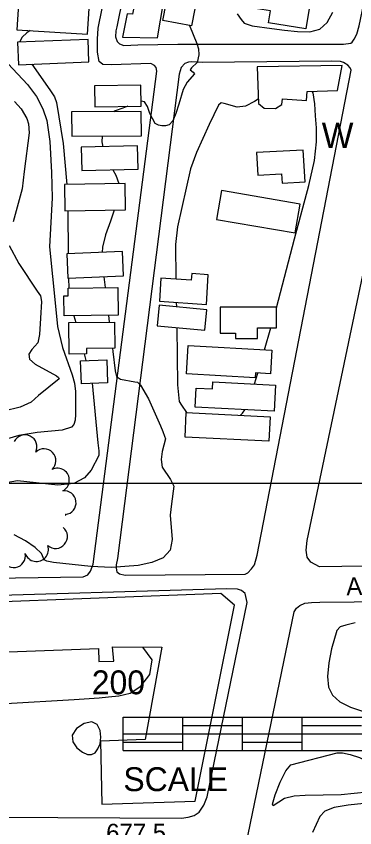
# Model space of a CAD drawing. Extents: x 79600 to 91800, y 75600 to 84400.
# Drawn here: x 85504 to 85788, y 80712 to 81392 of the extents above; entities that cross this region are included whole.
import ezdxf

# ---------------------------------------------------------------- set-up
doc = ezdxf.new("R2010")
doc.units = 0
for name, color, linetype in [('084-085$0$TI_NORTHA', 7, 'Continuous'), ('084-085$0$TI_SCLBAR', 7, 'Continuous'), ('084-090$0$BLDG', 7, 'Continuous'), ('084-090$0$GRID', 7, 'Continuous'), ('084-090$0$INDEX', 7, 'Continuous'), ('084-090$0$INTER', 7, 'Continuous'), ('084-090$0$ROAD', 7, 'Continuous'), ('084-090$0$ROAD-NAME', 7, 'Continuous'), ('084-090$0$SPOTS', 7, 'Continuous'), ('084-090$0$TREES', 7, 'Continuous')]:
    doc.layers.add(name, color=color, linetype=linetype)

msp = doc.modelspace()

# ---------------------------------------------------------------- linework, layer by layer
at = {"layer": '084-085$0$TI_SCLBAR'}
for p, q in [((85593.57, 80804.31), (86193.57, 80804.31)), ((85593.57, 80776.31), (85593.57, 80804.31)), ((85643.57, 80776.31), (85643.57, 80804.31)), ((85693.57, 80776.31), (85693.57, 80804.31)), ((85743.57, 80776.31), (85743.57, 80804.31)), ((85643.63, 80797.31), (85693.44, 80797.31)), ((85743.49, 80797.31), (85793.3, 80797.31)), ((85593.57, 80790.31), (86193.57, 80790.31)), ((85593.58, 80783.39), (85643.39, 80783.39)), ((85693.69, 80783.39), (85743.49, 80783.39)), ((85593.57, 80776.31), (86193.57, 80776.31))]:
    msp.add_line(p, q, dxfattribs=at)
at = {"layer": '084-090$0$BLDG'}
for points in [[(85658.49, 81423.63), (85650.77, 81383.43), (85626.78, 81388.04), (85634.5, 81428.24)], [(85622.38, 81373.33), (85629.97, 81418.03), (85607.08, 81422.12), (85601.34, 81393.35), (85596.86, 81393.61), (85593.04, 81373.97)], [(85715.27, 81385.89), (85716.85, 81395.95), (85695.22, 81399.36), (85699.5, 81426.61), (85752.57, 81418.26), (85746.7, 81380.95)], [(85504.44, 81380.13), (85563.69, 81376.48), (85565.01, 81397.92), (85505.76, 81401.56)], [(85505.87, 81350.84), (85564.9, 81353.25), (85564.13, 81372.1), (85505.1, 81369.69)], [(85773.19, 81329.28), (85777, 81350.16), (85705.68, 81348.99), (85706.91, 81318.43), (85711.74, 81314.47), (85721.16, 81314.1), (85726.53, 81317.55), (85726.95, 81322.18), (85747.18, 81320.99), (85747.57, 81328.41)], [(85569.83, 81315.61), (85608.58, 81316.3), (85608.27, 81333.82), (85569.52, 81333.13)], [(85550.43, 81291.03), (85608.86, 81291.3), (85608.77, 81311.59), (85550.33, 81311.33)], [(85558.95, 81262.16), (85606.03, 81263.41), (85605.52, 81283), (85558.43, 81281.76)], [(85706.29, 81258.49), (85726.32, 81259.57), (85726.75, 81251.68), (85745.9, 81252.71), (85744.46, 81279.41), (85705.28, 81277.3)], [(85544.76, 81228.51), (85595.54, 81229.32), (85595.19, 81251.41), (85544.41, 81250.59)], [(85671.74, 81221.36), (85737.69, 81209.94), (85741.87, 81234.09), (85675.92, 81245.51)], [(85547.16, 81172.01), (85593.8, 81174.04), (85592.91, 81194.44), (85546.27, 81192.41)], [(85664.87, 81175.02), (85651, 81175.92), (85650.64, 81170.35), (85625.12, 81172.01), (85623.86, 81152.7), (85663.26, 81150.14)], [(85543.9, 81157.26), (85547.49, 81157.31), (85547.4, 81163.79), (85589.13, 81164.34), (85589.44, 81141.12), (85544.12, 81140.51)], [(85663.67, 81145.6), (85623.62, 81149.39), (85622, 81132.28), (85662.05, 81128.5)], [(85687.67, 81125.97), (85687.69, 81121.46), (85706.05, 81121.52), (85706.02, 81130.35), (85721.94, 81130.41), (85721.88, 81147.84), (85674.78, 81147.67), (85674.86, 81125.93)], [(85586.48, 81113.5), (85562.88, 81113.17), (85562.94, 81108.69), (85548.4, 81108.49), (85548.03, 81134.84), (85586.17, 81135.37)], [(85647.97, 81115.72), (85717.97, 81111.81), (85716.87, 81092.02), (85704.49, 81092.71), (85704.26, 81088.67), (85646.64, 81091.89)], [(85580.5, 81084.53), (85558.6, 81083.69), (85557.86, 81102.97), (85579.76, 81103.81)], [(85654.74, 81080.07), (85668.45, 81079.35), (85668.76, 81085.28), (85721.07, 81082.53), (85719.92, 81060.58), (85653.9, 81064.06)], [(85646.4, 81059.43), (85716.64, 81056.07), (85715.66, 81035.49), (85645.41, 81038.85)], [(85363.04, 80729.75), (85410.42, 80731.61), (85409.8, 80763.26), (85392.97, 80763.71), (85391.91, 80855.25), (85572.78, 80861.98), (85573.05, 80850.86), (85585.86, 80851.3), (85584.51, 80863.17), (85625.88, 80862.96), (85611.98, 80785.63), (85574.63, 80784.34), (85575.77, 80731.39), (85653.87, 80733.86), (85686.83, 80898.15), (85675.46, 80908.07), (85369.27, 80896.25), (85369.35, 80856.88), (85364.88, 80856.83), (85364.7, 80828.12), (85361.61, 80828.09)]]:
    msp.add_lwpolyline(points, close=True, dxfattribs=at)
at = {"layer": '084-090$0$GRID'}
msp.add_line((90000, 81000), (85000, 81000), dxfattribs=at)
at = {"layer": '084-090$0$INDEX'}
for points in [[(85502.57, 81320.09), (85508.24, 81313.88), (85512.94, 81305.83), (85514.35, 81301.48), (85514.68, 81293.73), (85510.54, 81261.39), (85508.82, 81246.92), (85501.3, 81219.22)], [(85498.11, 81199.45), (85506.15, 81184.43), (85521.54, 81161.19), (85524.26, 81157.24), (85525.03, 81152.66), (85524.44, 81138.59), (85523.46, 81125.04), (85521.99, 81117.92), (85516.93, 81112.23), (85514.53, 81108.49), (85515.06, 81104.33), (85519.9, 81099.99), (85537.73, 81090.35), (85539.43, 81089.01), (85539.95, 81087.71), (85522.67, 81073.91), (85516.56, 81068.13), (85507.21, 81064.11), (85493.54, 81060.78)]]:
    msp.add_lwpolyline(points, dxfattribs=at)
at = {"layer": '084-090$0$INTER'}
for p, q in [((85547.32, 81228.55), (85547.51, 81192.47)), ((85547.67, 81172.04), (85548.16, 81163.8)), ((85577.48, 81173.33), (85578.55, 81164.2)), ((85638.04, 81151.78), (85638.1, 81148.02)), ((85552.22, 81140.62), (85553.77, 81134.92)), ((85581.27, 81141.01), (85581.94, 81135.32)), ((85711.94, 81112.15), (85717.17, 81130.39)), ((85560.92, 81108.67), (85562.42, 81103.15)), ((85642.47, 81065.65), (85646.51, 81059.43))]:
    msp.add_line(p, q, dxfattribs=at)
for points in [[(85689.01, 81393.63), (85692.45, 81388.66), (85694.82, 81385.79), (85701.5, 81383.39), (85718.11, 81381.22), (85728.8, 81379.88), (85739.67, 81378.64), (85749.79, 81378.5), (85758.25, 81380.72), (85764.49, 81386.24), (85769.3, 81394.88)], [(85649.16, 81383.74), (85655.36, 81368.79), (85656.65, 81364.32), (85657.01, 81359.13), (85655.51, 81352.81), (85650.8, 81348.16), (85649.62, 81346.64), (85652.23, 81344.59), (85653.21, 81343.27), (85647.3, 81336.34), (85643.69, 81330.24), (85640.12, 81317.89), (85637.78, 81310.12), (85635.12, 81303.84), (85632.2, 81300.55), (85629.13, 81299.6), (85626.03, 81299.82), (85623.02, 81300.37), (85620.26, 81301.78), (85615.99, 81310.15), (85614.05, 81315.82), (85611.51, 81319.76), (85608.51, 81320.33)], [(85515.62, 81379.44), (85512.88, 81377.54), (85508.95, 81373.89), (85506.84, 81369.8), (85506.83, 81369.76)], [(85480.56, 81369.29), (85513.36, 81334.23), (85520.83, 81324.37), (85526.38, 81314.01), (85529.67, 81304.03), (85532.22, 81286.48), (85533.48, 81260.66), (85533.96, 81239.29), (85531.77, 81198.32), (85536.95, 81148.68), (85538.65, 81131.62), (85542.64, 81114.06), (85550.89, 81091.17), (85552.83, 81084.22), (85553.73, 81077.06), (85553.76, 81063.43), (85553.65, 81057.75), (85553.28, 81053.12), (85552.28, 81049.61), (85550.26, 81047.25), (85542.36, 81044.88), (85521.58, 81042.86), (85506.29, 81040.17), (85471.75, 81030.38)], [(85517.11, 81351.3), (85532.15, 81329.88), (85535.92, 81323.87), (85537.84, 81319.27), (85543.36, 81285.04), (85546.28, 81250.62)], [(85721.88, 81147.29), (85736.97, 81205.04), (85749.06, 81249.79), (85753.71, 81270.76), (85755.59, 81286.36), (85755.5, 81297.94), (85754.76, 81307.95), (85754.2, 81318.13), (85752.7, 81327.37), (85751.95, 81328.56)], [(85706.77, 81322.03), (85703.53, 81319.96), (85696.1, 81316.24), (85689.05, 81315.45), (85678.26, 81318.27), (85675.53, 81318.9), (85673.49, 81317.05), (85665.73, 81300.94), (85655.05, 81277.39), (85650.09, 81263.75), (85639.15, 81215), (85637.3, 81200.25), (85637.74, 81171.19)], [(85597.49, 81316.11), (85593.35, 81314.39), (85586.92, 81312.33), (85585.62, 81311.49)], [(85575.91, 81291.15), (85575.77, 81286.3), (85576.6, 81282.24)], [(85584.99, 81262.85), (85587.35, 81258.43), (85589.81, 81251.32)], [(85586.07, 81229.17), (85582.98, 81219.86), (85578.76, 81208.51), (85576.36, 81198.18), (85575.96, 81193.7)], [(85638.37, 81130.73), (85639.1, 81082.77), (85640.49, 81068.79), (85642.47, 81065.65)], [(85584.5, 81113.47), (85584.82, 81110.76), (85586.96, 81094.35), (85588.11, 81089.79), (85591.41, 81087.38), (85603.21, 81085.24), (85605.55, 81084.85), (85608.21, 81082.47), (85614.68, 81070.91), (85624.71, 81048.46), (85626.78, 81043.58), (85628.28, 81039.79), (85628.93, 81037.38), (85626.28, 81026.81), (85625.31, 81020.32), (85626.09, 81013.88), (85633.32, 81003.36), (85635.94, 80997.84), (85633.93, 80983.03), (85632.82, 80973.7), (85634.61, 80953.13), (85633.03, 80944.32), (85627, 80937.95), (85617.51, 80933.8), (85606.25, 80931.37), (85583.91, 80929.85), (85566.6, 80930.58), (85535.33, 80933.89), (85529.53, 80934.95), (85527.41, 80936.22), (85525.15, 80941.56), (85519.96, 80946.55), (85511.88, 80952.2), (85502.13, 80957.21)], [(85703.49, 81083.45), (85705.01, 81087.94), (85706.35, 81092.61)], [(85567.56, 81084.04), (85572.37, 81034.05), (85573.17, 81027.42), (85573.1, 81023.44), (85566.8, 81011.16), (85561.27, 81004.74), (85552.15, 81000.02), (85538.96, 80998.65), (85504.93, 81002.25), (85471.12, 80996.53), (85460.62, 80994.93), (85456.94, 80994.7)], [(85691.85, 81057.26), (85693.65, 81058.88), (85695.39, 81061.87)], [(85787.95, 80883.42), (85780.02, 80881.52), (85775.24, 80879.89), (85772.56, 80877.08), (85768.11, 80861.72), (85765.86, 80849.94), (85764.72, 80838.55), (85765.57, 80829.52), (85768.86, 80822.67), (85774.97, 80817.29), (85783.87, 80812.81), (85793.92, 80809.31)], [(85417.14, 80856.19), (85410.6, 80849.37), (85403.76, 80841.38), (85399.16, 80833.61), (85396.34, 80823.37), (85395.16, 80809.27), (85396.79, 80795.06), (85402.78, 80785.75), (85413.99, 80784.92), (85428.84, 80790.34), (85461.02, 80805.76), (85477.34, 80811.71), (85495.26, 80815.83), (85552.4, 80819.1), (85573.33, 80820.5), (85581.15, 80821.28), (85589.91, 80822.14), (85599.3, 80824.53), (85608.49, 80830.21), (85616.03, 80840.18), (85617.98, 80852.26), (85610.12, 80863.04)], [(85795.26, 80732.09), (85781.94, 80730.74), (85770.18, 80728.65), (85762.59, 80725.59), (85758.22, 80721.26), (85752.11, 80707.7)]]:
    msp.add_lwpolyline(points, dxfattribs=at)
for points in [[(85559.54, 80774.99), (85563.71, 80773.08), (85567.16, 80772.98), (85570.06, 80774.57), (85572.47, 80777.69), (85574.17, 80782.08), (85574.84, 80787.46), (85574.17, 80793.31), (85571.8, 80798.22), (85567.35, 80800.54), (85560.94, 80799.16), (85554.58, 80794.97), (85550.78, 80789.4), (85551.28, 80783.72), (85554.86, 80778.71)], [(85777.33, 80774.49), (85783.59, 80773.17), (85791.4, 80770.59), (85809.17, 80762.2), (85816.35, 80757.14), (85819.51, 80752.33), (85817.22, 80748.3), (85811.24, 80745.16), (85797.83, 80741.45), (85776.24, 80739.3), (85745.9, 80738.67), (85736.68, 80738.23), (85728.83, 80736.34), (85719.31, 80730.03), (85718.62, 80731.5), (85720.94, 80739.17), (85725.17, 80749.95), (85729.85, 80759.44), (85733.94, 80764.38), (85772.84, 80774.53)]]:
    msp.add_lwpolyline(points, close=True, dxfattribs=at)
at = {"layer": '084-090$0$ROAD'}
for points in [[(85408.72, 80919.64), (85560.15, 80921.91), (85563.84, 80923.64), (85566.12, 80926.75), (85568.54, 80932.64), (85621.89, 81345.54), (85621.08, 81348.46), (85619.83, 81350.15), (85616.73, 81351.97), (85583.39, 81350.87), (85576.6, 81350.96), (85573.48, 81353.7), (85572.02, 81361.41), (85572.06, 81372.22), (85572.59, 81381.64), (85582.75, 81431.14), (85620.59, 81616.78), (85682.28, 81920.76), (85680.36, 81927.23), (85676.46, 81931.51), (85668.09, 81934.98), (85343.47, 81960.33)], [(85655, 81713), (85588.17, 81382.72), (85587.28, 81379.16), (85587.02, 81374.22), (85588.45, 81370.22), (85590.47, 81368.39), (85594.19, 81366.88), (85605.92, 81367.61), (85639.42, 81368.1), (85778.21, 81368.23), (85784.22, 81368.91), (85785.3, 81369.69), (85787.13, 81372.18), (85789.4, 81376.37), (85791.34, 81383.34), (85835.11, 81594.05)], [(85677.38, 80604.57), (85736.91, 80892.47), (85738.88, 80895.58), (85741.64, 80897.92), (85745.63, 80899.81), (85751.34, 80900.49), (85758.29, 80900.55), (86076.13, 80903.85), (86075.05, 80935.03), (85757.99, 80930.19), (85750.7, 80934.14), (85747.72, 80938.43), (85746.89, 80944.29), (85747.58, 80952.32), (85833.99, 81363.54), (85835.79, 81368.96), (85838.97, 81374.7), (85844.8, 81378.93), (85850.8, 81380.68), (85861.9, 81382.18), (86166.09, 81387.15)], [(85000, 80715.71), (85227.45, 80718.69), (85486.95, 80720.48), (85642.43, 80719.86), (85647.98, 80720.68), (85652.91, 80721.97), (85657.2, 80724.79), (85661.16, 80730.54), (85664.02, 80737.67), (85697.46, 80900.42), (85695.84, 80907.81), (85692.57, 80910.4), (85689.32, 80911.61), (85680.36, 80911.83), (85225.05, 80898.53), (85075.64, 80894.73), (85000, 80892.98)]]:
    msp.add_lwpolyline(points, dxfattribs=at)
msp.add_lwpolyline([(85659.79, 81352.71), (85650.83, 81353.23), (85648.21, 81353.05), (85645.13, 81351.94), (85642.08, 81348.52), (85640.59, 81342.94), (85588.72, 80937.17), (85587.69, 80931.91), (85587.56, 80929.13), (85588.21, 80926.2), (85590.39, 80924.37), (85595.18, 80923.18), (85695.68, 80924.17), (85697.98, 80925.28), (85701.04, 80928.55), (85703.48, 80931.97), (85705.87, 80940.02), (85784.6, 81346.22), (85783.66, 81348.22), (85781.63, 81350.51), (85778.21, 81352.64), (85775.57, 81353.7), (85768.01, 81353.93)], close=True, dxfattribs=at)
at = {"layer": '084-090$0$TREES'}
for centre, radius, start, end in [((85511.35, 81030.82), 10, 334.10321, 154.10321), ((85527.2, 81019.17), 10, 313.31932, 133.31932), ((85538.48, 81002.93), 10, 296.22535, 116.22535), ((85544.09, 80984.03), 10, 276.80986, 96.80986), ((85545.31, 80973.8), 0.297, 276.21026, 96.21026), ((85536.88, 80955.67), 10, 229.51444, 49.51444), ((85520.96, 80944.73), 10, 199.42099, 19.42099), ((85501.69, 80939.63), 10, 190.22796, 10.22796)]:
    msp.add_arc(centre, radius, start, end, dxfattribs=at)

# ---------------------------------------------------------------- texts
at = {"layer": '084-085$0$TI_NORTHA'}
msp.add_text('W', height=21, dxfattribs=at).set_placement((85759.93, 81281.25))
at = {"layer": '084-085$0$TI_SCLBAR'}
for s, p in [('200', (85567.25, 80823.52)), ('SCALE', (85593.73, 80742.38))]:
    msp.add_text(s, height=20, dxfattribs=at).set_placement(p)
at = {"layer": '084-090$0$ROAD-NAME'}
msp.add_text('AUBURN AVE.', height=15, rotation=1.97914, dxfattribs=at).set_placement((85780.62, 80906.31))
at = {"layer": '084-090$0$SPOTS'}
msp.add_text('677.5', height=15, dxfattribs=at).set_placement((85579.33, 80700.04))

doc.saveas('drawing.dxf')
